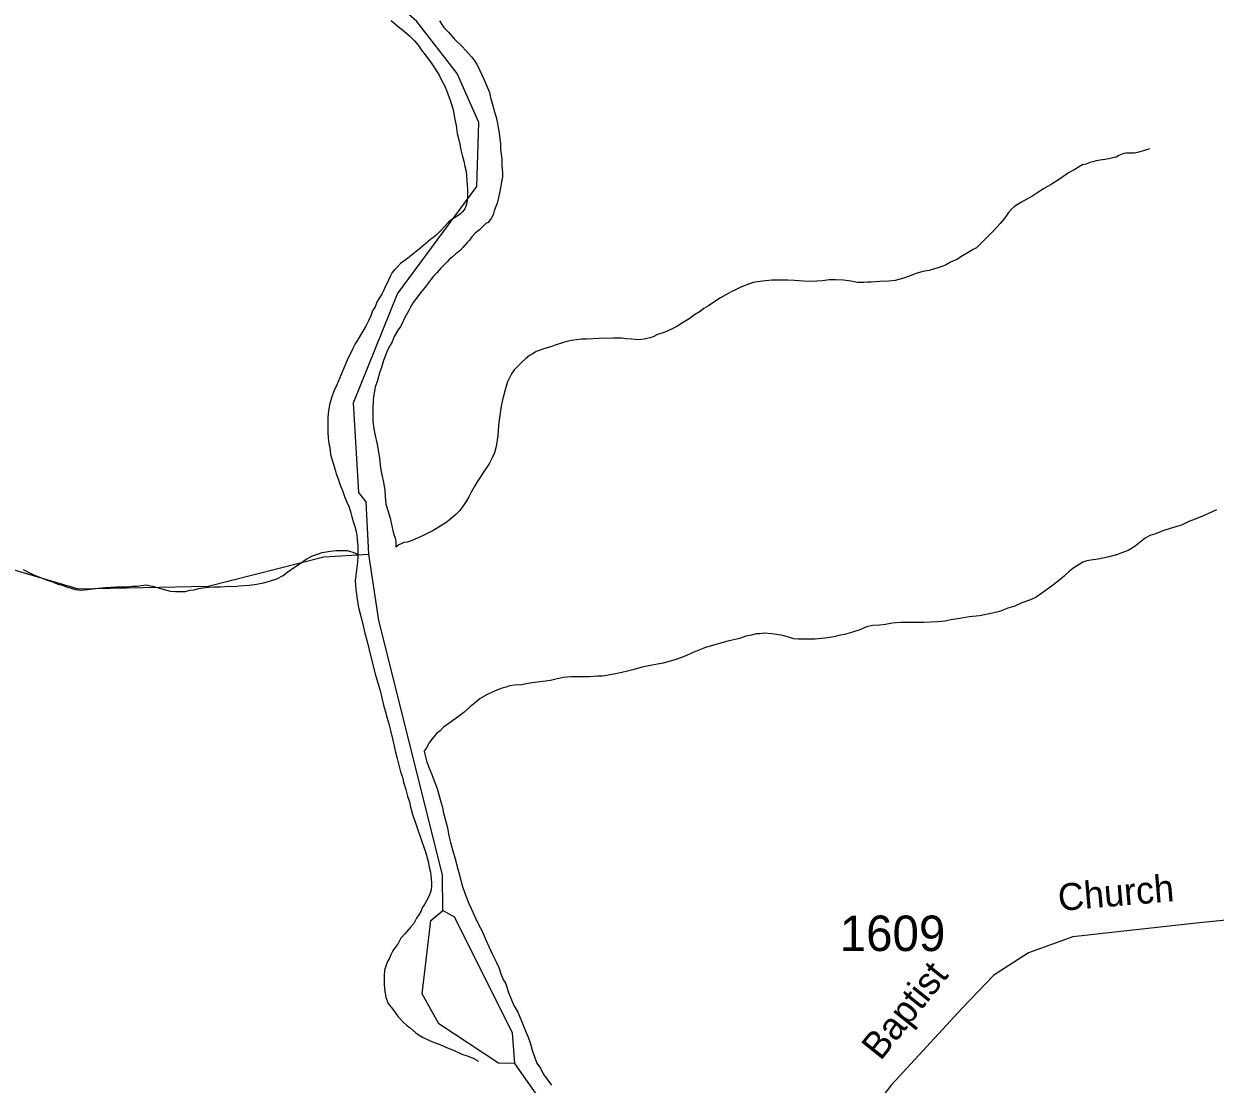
# Model space of a CAD drawing. Extents: x 2126262 to 2293712, y 749403 to 919119.
# Drawn here: x 2228468 to 2232664, y 808109 to 811845 of the extents above; entities that cross this region are included whole.
import ezdxf

# ---------------------------------------------------------------- set-up
doc = ezdxf.new("R2010")
doc.units = 0
for name, color, linetype in [('Exist Hydrographic Misc Water Feature', 7, 'Continuous'), ('Exist Hydrographic River Shore', 7, 'Continuous'), ('Exist Road Secondary Type 51 Attributed', 7, 'Continuous'), ('Exist Road Secondary Type 51 Label', 7, 'Continuous'), ('Exist Road Secondary Type 51 Number Label', 7, 'Continuous')]:
    doc.layers.add(name, color=color, linetype=linetype)

msp = doc.modelspace()

# ---------------------------------------------------------------- linework, layer by layer
at = {"layer": 'Exist Hydrographic Misc Water Feature'}
for points in [[(2229931.6, 811855.4), (2229947.6, 811831.6), (2229963.8, 811815.7), (2229984.1, 811791.9), (2230012.1, 811764.1), (2230024.2, 811750.2), (2230034.3, 811740.3), (2230044.5, 811728.4), (2230054.6, 811716.5), (2230064.6, 811700.6), (2230072.8, 811682.7), (2230081, 811664.7), (2230089, 811646.8), (2230107.5, 811603), (2230111.6, 811585), (2230117.8, 811565), (2230126.2, 811535.1), (2230132.1, 811515.2), (2230136.4, 811493.2), (2230138.7, 811479.3), (2230142.6, 811459.3), (2230144.8, 811439.3), (2230146.9, 811423.3), (2230147.1, 811401.3), (2230151.4, 811369.4), (2230151.6, 811345.4), (2230153.8, 811319.5), (2230153.8, 811305.5), (2230152, 811293.4), (2230148.1, 811273.4), (2230144.4, 811253.4), (2230138.7, 811227.4), (2230134.6, 811213.3), (2230130.9, 811201.3), (2230124.9, 811185.3), (2230121, 811171.2), (2230115.1, 811161.1), (2230109.1, 811153.1), (2230103, 811145.1), (2230095.4, 811141), (2230087.4, 811133), (2230073.3, 811118.8), (2230057.7, 811106.7), (2230045.6, 811094.6), (2230037.8, 811082.6), (2230029.8, 811074.5), (2230013.8, 811056.4), (2230004.2, 811046.4), (2229990, 811034.2), (2229978.3, 811024.2), (2229966.4, 811014), (2229958.4, 811006), (2229948.6, 810995.9), (2229936.5, 810983.8), (2229922.7, 810967.7), (2229910.9, 810955.6), (2229902.9, 810945.5), (2229895.1, 810935.5), (2229885, 810921.4), (2229875.2, 810909.3), (2229865.3, 810897.3), (2229839.5, 810863), (2229829.9, 810846.9), (2229823.9, 810834.9), (2229814.1, 810818.8), (2229806.1, 810802.9), (2229800.3, 810788.8), (2229794.4, 810778.7), (2229784.3, 810762.7), (2229772.6, 810742.6), (2229764.9, 810724.5), (2229756.9, 810710.5), (2229749.1, 810694.4), (2229741.1, 810674.3), (2229735.3, 810658.3), (2229727.5, 810634.2), (2229721.6, 810618.2), (2229713.8, 810588.2), (2229706, 810564.1), (2229700.3, 810538), (2229698.4, 810520), (2229696.8, 810486), (2229696.8, 810466), (2229697, 810444.1), (2229701.3, 810418.1), (2229705.4, 810394.1)], [(2229761.6, 811856), (2229787.8, 811834.3), (2229807.9, 811818.4), (2229826.2, 811802.6), (2229844, 811784.7), (2229856.3, 811768.9), (2229866.4, 811754.9), (2229876.4, 811741), (2229886.7, 811729.1), (2229902.7, 811707.2), (2229914.7, 811689.3), (2229931.2, 811663.5), (2229939.2, 811645.6), (2229949.4, 811627.7), (2229957.6, 811607.7), (2229969.9, 811575.8), (2229980.2, 811542), (2229986.3, 811508), (2229990.6, 811486), (2229994.5, 811458.1), (2229998.8, 811440.2), (2230003.1, 811420.2), (2230007, 811400.2), (2230011.3, 811382.3), (2230017.5, 811360.3), (2230021.6, 811342.3), (2230025.9, 811324.4), (2230028.1, 811292.4), (2230030, 811276.5), (2230030.4, 811262.5), (2230030.4, 811246.5), (2230030.6, 811232.5), (2230028.6, 811214.4), (2230024.9, 811202.4), (2230020.8, 811192.4), (2230012.8, 811182.4), (2230005.2, 811174.3), (2229995.1, 811168.2), (2229987.1, 811162.2), (2229977.1, 811156.1), (2229963.3, 811146), (2229951.2, 811131.9), (2229937.5, 811117.8), (2229927.7, 811107.7), (2229921.5, 811101.7), (2229911.7, 811093.5), (2229901.8, 811085.5), (2229891.8, 811077.4), (2229868, 811057.2), (2229860, 811051.2), (2229850.2, 811043.1), (2229838.3, 811033), (2229814.3, 811014.8), (2229806.3, 811008.7), (2229794.6, 811000.6), (2229784.5, 810988.6), (2229772.6, 810976.5)], [(2232432.2, 811403.9), (2232414.3, 811397.8), (2232406.3, 811395.7), (2232398.3, 811393.7), (2232390.3, 811391.6), (2232378.2, 811389.5), (2232368.4, 811389.4), (2232350.4, 811389.3), (2232342.4, 811387.2), (2232336.4, 811385.1), (2232324.3, 811381), (2232314.7, 811375), (2232302.6, 811372.8), (2232288.6, 811368.8), (2232274.5, 811366.6), (2232258.5, 811364.5), (2232244.6, 811362.4), (2232232.7, 811358.3), (2232222.6, 811356.2), (2232208.9, 811350.1), (2232196.8, 811348), (2232182.8, 811339.9), (2232166.8, 811329.8), (2232147.2, 811319.7), (2232119.1, 811299.4), (2232089.3, 811281.2), (2232059.6, 811263), (2232039.5, 811250.8), (2232017.8, 811236.6), (2231999.9, 811226.5), (2231981.9, 811216.3), (2231958.1, 811202.1), (2231946, 811192), (2231936.2, 811180), (2231928.4, 811169.9), (2231920.4, 811157.8), (2231906.6, 811141.7), (2231894.5, 811127.7), (2231882.8, 811115.6), (2231874.8, 811107.6), (2231857, 811089.4), (2231845.1, 811077.3), (2231833, 811065.2), (2231823.4, 811055.1), (2231811.3, 811049), (2231793.4, 811038.9), (2231773.5, 811026.7), (2231753.7, 811014.5), (2231731.5, 811004.4), (2231713.9, 810994.2), (2231691.9, 810986.1), (2231671.8, 810979.9), (2231656.1, 810975.8), (2231634.1, 810971.6), (2231610.1, 810965.4), (2231580.2, 810953.2), (2231562.3, 810947.1), (2231536.3, 810940.9), (2231514.4, 810938.6), (2231482.4, 810936.4), (2231452.4, 810934.1), (2231438.3, 810934), (2231426.4, 810933.9), (2231404.2, 810933.7), (2231380.3, 810937.5), (2231354.4, 810941.4), (2231326.3, 810943.1), (2231304.4, 810942.9), (2231280.4, 810938.7), (2231260.3, 810938.6), (2231246.4, 810936.4), (2231212.3, 810938.1), (2231182.4, 810940), (2231158.4, 810941.7), (2231138.3, 810941.6), (2231120.3, 810941.5), (2231102.6, 810941.3), (2231080.7, 810939.1), (2231060.6, 810937), (2231036.6, 810932.8), (2231014.6, 810924.6), (2230992.9, 810916.4), (2230976.9, 810908.3), (2230958.9, 810900.1), (2230940.8, 810889.9), (2230921.1, 810879.8), (2230895.1, 810861.6), (2230879.3, 810851.6), (2230863.3, 810841.4), (2230849.4, 810831.3), (2230829.5, 810819.1), (2230811.6, 810805), (2230787.9, 810790.8), (2230767.8, 810778.7), (2230756.1, 810772.5), (2230734.1, 810762.4), (2230720, 810756.3), (2230700.1, 810750.1), (2230684.3, 810742), (2230672.4, 810737.9)], [(2229772.6, 810976.5), (2229764.9, 810968.4), (2229758.9, 810956.3), (2229745.2, 810926.3), (2229741.1, 810918.2), (2229735.3, 810904.2), (2229729.4, 810892.2), (2229719.5, 810878.1), (2229711.5, 810864), (2229705.8, 810848), (2229695.8, 810833.9), (2229690, 810815.8), (2229682, 810797.8), (2229672.4, 810779.7), (2229658.6, 810755.6), (2229646.5, 810735.5), (2229634.9, 810717.4), (2229627.1, 810701.4), (2229617, 810681.3), (2229609.2, 810665.3), (2229601.2, 810645.2), (2229589.5, 810617.1), (2229575.8, 810587), (2229570.1, 810572.9), (2229560.4, 810550.9), (2229552.4, 810530.8), (2229544.6, 810502.8), (2229540.7, 810480.8), (2229539.1, 810458.8), (2229539.1, 810440.8), (2229539.3, 810424.8), (2229539.3, 810406.7), (2229539.5, 810384.7), (2229541.8, 810366.8), (2229545.9, 810352.8), (2229548.1, 810326.9), (2229556.3, 810300.9), (2229564.5, 810273), (2229568.6, 810259.1), (2229574.8, 810241.2), (2229580.7, 810223.2), (2229591, 810197.3), (2229597.3, 810179.3), (2229605.3, 810159.4), (2229613.5, 810141.5), (2229619.5, 810121.5), (2229623.8, 810107.6), (2229627.9, 810091.6), (2229634, 810073.7), (2229638.3, 810055.7), (2229640.4, 810041.7), (2229642.2, 810027.8), (2229644.5, 810003.8), (2229644.9, 809991.8), (2229644.9, 809975.8)], [(2230672.4, 810737.9), (2230662.4, 810735.8), (2230652.3, 810733.7), (2230632.2, 810731.5), (2230608.2, 810733.3), (2230588.3, 810735.2), (2230572.4, 810737.1), (2230544.3, 810736.8), (2230494.2, 810736.4), (2230450.3, 810734.1), (2230432.3, 810733.9), (2230414.3, 810731.7), (2230396.6, 810729.6), (2230380.6, 810725.5), (2230364.6, 810721.4), (2230342.5, 810713.2), (2230322.6, 810707), (2230302.9, 810700.9), (2230286.9, 810694.8), (2230272.8, 810690.6), (2230260.9, 810682.5), (2230248.8, 810676.4), (2230235, 810664.3), (2230223.1, 810654.3), (2230207.4, 810638.1), (2230195.3, 810626), (2230185.6, 810611.9), (2230179.5, 810599.9), (2230171.9, 810583.9), (2230163.9, 810559.8), (2230158.1, 810537.8), (2230154.3, 810519.8), (2230150.4, 810503.7), (2230146.7, 810483.7), (2230144.8, 810463.7), (2230140.9, 810439.7), (2230139.1, 810413.7), (2230137.2, 810393.6), (2230131.5, 810355.6), (2230125.7, 810333.6), (2230117.8, 810315.5), (2230108.1, 810297.4), (2230096.2, 810279.4), (2230084.3, 810261.3), (2230074.5, 810245.2), (2230064.6, 810231.2), (2230056.9, 810217.1), (2230042.9, 810193), (2230035.1, 810178.9), (2230027.1, 810164.8), (2230015.2, 810146.8), (2230003.5, 810130.6), (2229989.6, 810116.6), (2229975.6, 810104.4), (2229965.8, 810096.4), (2229953.9, 810086.2), (2229939.8, 810078.1), (2229924, 810068), (2229906.1, 810057.9), (2229888.1, 810049.7), (2229870.3, 810039.6), (2229846.3, 810029.4), (2229832.3, 810023.3), (2229818.4, 810019.2), (2229806.5, 810017.1), (2229796.6, 810013), (2229788.6, 810008.9), (2229782.5, 810004.9), (2229778.6, 810000.9)], [(2229705.4, 810394.1), (2229711.5, 810368.2), (2229715.8, 810344.3), (2229720.2, 810314.3), (2229724.3, 810280.3), (2229728.6, 810256.4), (2229734.9, 810230.4), (2229739, 810200.5), (2229741.1, 810178.5), (2229743.3, 810152.5), (2229749.5, 810130.6), (2229757.9, 810102.7), (2229766.1, 810064.8), (2229770.4, 810048.8), (2229776.3, 810032.8), (2229778.6, 810020.9), (2229778.6, 810008.9), (2229778.6, 810000.9)], [(2224092.6, 810049.6), (2225053.6, 809721.4), (2225278.6, 809766), (2225427.7, 809825.2), (2225576.7, 809937), (2225934.6, 810021.4), (2226375.6, 810058.2), (2226684.6, 809969.9), (2226875.7, 810038.1), (2227032.6, 810195.6), (2227173.7, 810248.5), (2227682.6, 810142.8), (2228659.7, 809853.7), (2229117.6, 809863.9), (2229524.6, 809967), (2229682.7, 809976.8)], [(2232668.4, 810132.3), (2232640.5, 810120.1), (2232618.6, 810109.9), (2232592.7, 810099.7), (2232570.8, 810091.5), (2232546.8, 810079.3), (2232525.1, 810073.2), (2232505.2, 810067), (2232479.1, 810058.8), (2232453.1, 810048.6), (2232433.4, 810042.5), (2232417.4, 810032.4), (2232399.4, 810018.2), (2232381.5, 810004), (2232371.5, 809998), (2232357.5, 809989.8), (2232331.9, 809979.7), (2232315.9, 809973.5), (2232283.9, 809965.3), (2232252.1, 809959), (2232226.1, 809954.8), (2232212.2, 809952.7), (2232198, 809948.6), (2232184.1, 809940.5), (2232166.4, 809928.4), (2232152.3, 809918.2), (2232132.6, 809900.1), (2232116.6, 809886), (2232094.9, 809869.8), (2232065.1, 809847.5), (2232033.1, 809825.3), (2232013.3, 809815.2), (2231983.3, 809804.9), (2231957.5, 809792.7), (2231933.5, 809786.5), (2231903.5, 809774.3), (2231879.6, 809768.1), (2231833.8, 809759.7), (2231797.7, 809755.4), (2231771.9, 809751.2), (2231733.8, 809744.9), (2231712, 809740.7), (2231686, 809738.5), (2231638, 809736.1), (2231614, 809735.9), (2231584.1, 809735.7), (2231558, 809735.5), (2231526, 809733.2), (2231502.1, 809729), (2231482.2, 809726.8), (2231458.4, 809724.6), (2231436.2, 809720.5), (2231412.2, 809710.3), (2231382.3, 809700), (2231358.5, 809693.8), (2231338.6, 809689.7), (2231320.6, 809685.5), (2231296.6, 809681.3), (2231278.6, 809679.2), (2231254.6, 809677), (2231236.5, 809676.9), (2231212.5, 809676.7), (2231194.5, 809676.5), (2231178.5, 809678.4), (2231160.6, 809684.3), (2231140.6, 809690.1), (2231118.6, 809693.9), (2231100.6, 809695.8), (2231076.6, 809697.6), (2231060.6, 809695.5), (2231046.6, 809695.3), (2231030.6, 809691.2), (2231010.5, 809687), (2230988.8, 809678.8), (2230946.8, 809670.5), (2230905.2, 809658.2), (2230869.1, 809647.9), (2230827.2, 809631.6), (2230791.3, 809615.2), (2230757.5, 809603), (2230719.6, 809592.7), (2230699.5, 809588.5), (2230675.5, 809584.3)], [(2228465.9, 809922.3), (2228485.7, 809912.4), (2228505.8, 809902.6), (2228530, 809892.7), (2228550.1, 809884.9), (2228570, 809879), (2228588.1, 809871.2), (2228604.1, 809867.4), (2228618, 809861.5), (2228638.3, 809855.7), (2228650.4, 809851.8), (2228670.3, 809849.9), (2228692.2, 809852.1), (2228712.3, 809854.2), (2228730, 809856.4), (2228754.2, 809858.6), (2228776.1, 809860.7), (2228792.1, 809860.9), (2228814, 809861), (2228834.1, 809861.3), (2228852, 809863.4), (2228868, 809863.5), (2228882.1, 809865.6), (2228898.1, 809867.8), (2228910, 809865.9), (2228922.1, 809863.9), (2228942, 809858.1), (2228962.1, 809852.3), (2228984, 809846.5), (2229002.1, 809844.6), (2229020.1, 809844.7), (2229036.1, 809844.9), (2229054.1, 809849.1), (2229068.1, 809851.2), (2229084.1, 809855.3), (2229098, 809857.4), (2229118.1, 809859.6), (2229138, 809861.7), (2229160.2, 809861.9), (2229190.1, 809864.1), (2229212, 809862.3), (2229225.8, 809864.4), (2229261.9, 809866.7), (2229287.9, 809870.9), (2229311.9, 809875.1), (2229333.8, 809881.3), (2229359.5, 809889.5), (2229381.6, 809901.7), (2229397.6, 809913.8), (2229417.3, 809927.9), (2229441.3, 809944.1), (2229463, 809958.3), (2229485.2, 809970.5), (2229502.8, 809976.6), (2229518.8, 809982.7), (2229532.7, 809984.9), (2229546.9, 809987), (2229568.8, 809989.2), (2229586.9, 809989.3), (2229606.8, 809989.5), (2229618.9, 809985.6), (2229626.9, 809983.6), (2229634.9, 809979.7), (2229644.9, 809975.8)], [(2229644.9, 809975.8), (2229644.9, 809967.8), (2229643.1, 809949.8), (2229641.4, 809929.7), (2229639.4, 809919.7), (2229637.5, 809899.7), (2229635.5, 809883.8), (2229635.9, 809867.8), (2229637.7, 809851.8), (2229640, 809835.8), (2229642, 809817.8), (2229644.3, 809801.9), (2229648.4, 809783.9), (2229652.5, 809766), (2229658.8, 809744), (2229662.7, 809724.1), (2229669.1, 809698.1), (2229677.3, 809668.2), (2229683.7, 809644.3), (2229693.9, 809600.3), (2229706.2, 809550.4), (2229714.6, 809522.6), (2229722.8, 809496.6), (2229728.8, 809470.7), (2229735.1, 809444.7), (2229741.3, 809420.8), (2229747.6, 809398.9), (2229753.6, 809379), (2229759.7, 809354.9), (2229768.1, 809321.1), (2229776.3, 809283.1), (2229782.5, 809257.2), (2229795, 809209.3), (2229801.2, 809191.4), (2229805.3, 809173.5), (2229813.7, 809147.5), (2229819.8, 809123.6), (2229825.8, 809103.6), (2229830.1, 809085.6), (2229838.3, 809055.8), (2229846.3, 809033.8), (2229850.6, 809019.8), (2229856.7, 809001.9), (2229862.9, 808985.9), (2229869, 808968), (2229877, 808944.1), (2229883.4, 808924.1), (2229891.6, 808894.2), (2229895.9, 808874.2), (2229899.8, 808856.3), (2229902, 808844.3), (2229904.1, 808818.4), (2229904.3, 808808.4), (2229902.2, 808794.3), (2229900.4, 808786.3), (2229896.5, 808776.3), (2229892.6, 808766.3), (2229878.9, 808742.2), (2229870.9, 808730.1), (2229867, 808720.1), (2229859, 808706), (2229851.4, 808693.9), (2229841.3, 808675.9), (2229831.5, 808663.8), (2229823.5, 808655.8), (2229809.6, 808639.6), (2229795.8, 808623.6), (2229786, 808605.5), (2229776.1, 808591.4), (2229768.1, 808579.3), (2229760.3, 808565.3), (2229754.4, 808551.2), (2229748.5, 808541.2), (2229744.6, 808529.2), (2229738.8, 808511.1), (2229736.8, 808491.1), (2229737, 808477.1), (2229737, 808459.1), (2229739.2, 808437.2), (2229743.5, 808415.2), (2229751.5, 808393.2), (2229765.9, 808375.4), (2229775.7, 808361.5), (2229784.1, 808349.6), (2229794, 808339.6), (2229804.2, 808327.8), (2229816.3, 808317.8), (2229828.2, 808307.9), (2229848.5, 808290.1), (2229860.6, 808282.2), (2229874.6, 808274.3), (2229898.6, 808262.5), (2229914.7, 808256.6), (2229932.8, 808248.8), (2229956.8, 808239), (2229980.8, 808229.2), (2230011.1, 808215.5), (2230033.1, 808207.6), (2230053, 808199.8), (2230069.4, 808189.9)], [(2230675.5, 809584.3), (2230645.8, 809578.1), (2230607.8, 809567.8), (2230593.9, 809563.7), (2230573.8, 809559.5), (2230551.8, 809555.3), (2230520.1, 809549.1), (2230506.1, 809547), (2230490.1, 809546.8), (2230460, 809544.6), (2230428, 809544.3), (2230394.2, 809544.1), (2230368.1, 809541.8), (2230346, 809537.7), (2230322.4, 809531.5), (2230296.4, 809527.3), (2230258.2, 809523), (2230244.3, 809520.8), (2230220.3, 809516.6), (2230196.3, 809514.5), (2230178.2, 809512.3), (2230166.6, 809508.2), (2230152.6, 809504.2), (2230136.6, 809498), (2230112.6, 809487.8), (2230102.6, 809483.7), (2230074.9, 809467.5), (2230059.1, 809453.4), (2230041.1, 809439.3), (2230017.3, 809419.1), (2229999.2, 809404.9), (2229977.5, 809388.8), (2229945.7, 809366.5), (2229933.8, 809354.4), (2229921.7, 809344.3), (2229902, 809320.1), (2229896.1, 809312.1), (2229886.2, 809294), (2229878.3, 809281.9)], [(2229878.3, 809281.9), (2229880.5, 809272), (2229886.7, 809248), (2229892.8, 809228.2), (2229905.1, 809200.2), (2229913.3, 809178.3), (2229923.6, 809150.4), (2229933.8, 809112.5), (2229942, 809084.6), (2229946.1, 809064.6), (2229954.3, 809034.7), (2229960.5, 809012.7), (2229964.8, 808984.8), (2229971.1, 808960.8), (2229979.3, 808930.9), (2229987.5, 808903), (2229995.7, 808871.1), (2230004.2, 808837.1), (2230010.1, 808813.2), (2230022.4, 808779.3), (2230034.7, 808745.5), (2230049.1, 808715.6), (2230059.1, 808693.7), (2230069.4, 808671.7), (2230083.5, 808645.9), (2230093.8, 808619.9), (2230105.9, 808594.1), (2230118, 808568.2), (2230132.3, 808538.3), (2230140.5, 808520.4), (2230148.5, 808498.4), (2230156.7, 808478.6), (2230165.1, 808462.6), (2230175.4, 808432.7), (2230185.2, 808406.8), (2230193.6, 808386.9), (2230207.8, 808363), (2230222.1, 808329.1), (2230234.2, 808299.3), (2230244.5, 808275.3), (2230252.5, 808251.4), (2230258.8, 808229.4), (2230267, 808205.6), (2230275, 808183.6), (2230287.3, 808165.7), (2230297.6, 808145.8), (2230309.5, 808127.9), (2230325.9, 808106.1)], [(2229870.7, 808428), (2229901.7, 808686.4), (2229943.7, 808721.7)], [(2230197.6, 808181.8), (2230139.6, 808182.9), (2229929.6, 808321.8), (2229870.7, 808428)]]:
    msp.add_lwpolyline(points, dxfattribs=at)
at = {"layer": 'Exist Hydrographic River Shore'}
for points in [[(2229682.7, 809976.8), (2229673.7, 810160.7), (2229647.7, 810194.1), (2229628.8, 810509.4), (2229783.6, 810893.2), (2230063.7, 811271.2), (2230070.7, 811497.4), (2229994.6, 811669.6), (2229851.7, 811852.9), (2229339.7, 812306.3), (2228862.7, 812519.5), (2228478.7, 812658.7), (2227761.8, 812693.2), (2226893.6, 812937.4), (2226098.6, 813386.9), (2225603.6, 813800.6), (2225468.7, 813967.3), (2225350.8, 814215.8), (2225306.7, 814472.6), (2225137.8, 814813.9), (2224934.8, 815103.5), (2224716.8, 815327.7), (2224615.7, 815467.6)], [(2229943.7, 808721.7), (2229942.7, 808846.4), (2229718.6, 809743.2), (2229682.7, 809976.8)], [(2230197.6, 808181.8), (2230188.6, 808290.2), (2229984.8, 808697.9), (2229943.7, 808721.7)], [(2230056.7, 805055.4), (2230280.6, 806143.1), (2230277.5, 806458), (2230243.7, 806599.8), (2230242.7, 806783.5), (2230340.7, 806991.4), (2230629.6, 807277.4), (2230577.8, 807550.1), (2230408.6, 807882.2), (2230197.6, 808181.8)]]:
    msp.add_lwpolyline(points, dxfattribs=at)
at = {"layer": 'Exist Road Secondary Type 51 Attributed'}
msp.add_lwpolyline([(2233826.8, 808824.6), (2233554.8, 808776), (2233030.8, 808719.5), (2232596.8, 808676.2), (2232162.1, 808628), (2232005.9, 808572.1), (2231883.7, 808493.2), (2231772.1, 808377.3), (2231523, 808105.6), (2231369.5, 807905.9), (2231200.7, 807766.2), (2231000.4, 807660.8), (2230860.9, 807617.5), (2230577.8, 807550.1)], dxfattribs=at)

# ---------------------------------------------------------------- texts
at = {"layer": 'Exist Road Secondary Type 51 Label'}
for s, rotation, p in [('Church', 4.9158, (2232114, 808719.3)), ('Baptist', 51.3924, (2231485.3, 808189.1))]:
    msp.add_text(s, height=95, rotation=rotation, dxfattribs=at).set_placement(p)
at = {"layer": 'Exist Road Secondary Type 51 Number Label'}
msp.add_text('1609', height=125, dxfattribs=at).set_placement((2231341.4, 808578.4))

doc.saveas('drawing.dxf')
